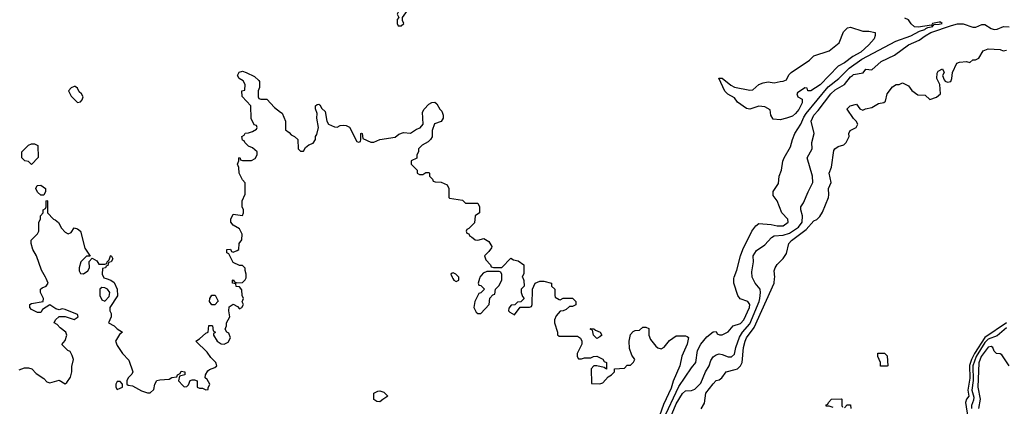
# Model space of a CAD drawing. Header units: inches. Extents: x 2380249 to 2585472, y 382747 to 546448.
# Tile 340 of 626: x 2548292 to 2554737, y 419164 to 421695. Entities that reach past the tile are written whole.
import ezdxf

# ---------------------------------------------------------------- set-up
doc = ezdxf.new("R2010")
doc.units = ezdxf.units.IN
doc.header["$MEASUREMENT"] = 0
for name, color, linetype in [('C5441', 7, 'Continuous'), ('C5442', 7, 'Continuous'), ('C5451', 7, 'Continuous'), ('C5452', 7, 'Continuous')]:
    doc.layers.add(name, color=color, linetype=linetype)

msp = doc.modelspace()

# ---------------------------------------------------------------- linework, layer by layer
at = {"layer": 'C5441', "color": 4, "elevation": 32}
for points in [[(2548290, 419402), (2548323.1, 419416.9), (2548350, 419416), (2548372, 419410), (2548399.8, 419379.8), (2548450, 419346), (2548470, 419324.7), (2548490, 419318), (2548550, 419336), (2548590, 419312), (2548600.4, 419319.6), (2548624.7, 419355.3), (2548634, 419390), (2548634.6, 419425.4), (2548644, 419470), (2548636.5, 419496.5), (2548622, 419522), (2548608, 419530), (2548568.8, 419568.9), (2548590, 419594), (2548602, 419630), (2548595.3, 419650), (2548558, 419678), (2548538.6, 419698.6), (2548518, 419710), (2548526, 419730), (2548550, 419752), (2548590, 419752), (2548650, 419732), (2548675.3, 419750), (2548670, 419766), (2548590, 419798), (2548570, 419802), (2548550, 419795.3), (2548530, 419802), (2548490, 419828.7), (2548442.8, 419797.2), (2548430, 419778), (2548410, 419778), (2548370, 419798), (2548358, 419810), (2548358, 419830), (2548370, 419838), (2548446, 419850), (2548448, 419870), (2548428, 419910), (2548428.7, 419930), (2548440.2, 419939.8), (2548466, 419950), (2548478, 419970), (2548466, 420000)], [(2548857.8, 420000), (2548890, 419990.7), (2548910, 419974.8), (2548930.8, 419930), (2548933.7, 419886.3), (2548882, 419810), (2548882, 419790), (2548890.7, 419770.7), (2548890.8, 419749.2), (2548874, 419710), (2548910, 419691.3), (2548930.7, 419670.7), (2548964.7, 419650), (2548946.8, 419633.2), (2548918.8, 419590), (2548930, 419562), (2548964.7, 419510), (2549006.8, 419466.8), (2549032, 419390), (2549025.4, 419374.6), (2549002, 419350), (2548994, 419330), (2548994, 419310), (2549002, 419302), (2549030, 419298), (2549090, 419264.7), (2549130, 419252), (2549147.3, 419252.7), (2549170, 419274), (2549178, 419310), (2549190, 419332), (2549210, 419338), (2549270, 419342), (2549288.4, 419351.6), (2549322, 419358), (2549326, 419370), (2549342, 419378), (2549350, 419394), (2549374, 419390), (2549374, 419370), (2549338, 419362), (2549332, 419330), (2549359.6, 419299.6), (2549370, 419292), (2549387.3, 419292.7), (2549396.4, 419303.6), (2549407.3, 419332.7), (2549422, 419338), (2549436.9, 419336.9), (2549454, 419330), (2549454, 419290), (2549470, 419282), (2549490, 419282), (2549510, 419272), (2549526, 419274), (2549526, 419286), (2549538, 419310), (2549520.4, 419340.4), (2549506, 419350), (2549508, 419370), (2549523.1, 419396.9), (2549534.6, 419405.4), (2549570, 419418), (2549582, 419430), (2549575.3, 419450), (2549542.7, 419482.7), (2549518.9, 419518.9), (2549446, 419590), (2549470, 419604.7), (2549510, 419642), (2549526, 419650), (2549530, 419694), (2549550, 419694), (2549554, 419690), (2549558, 419658), (2549574, 419650), (2549562, 419638), (2549562, 419630), (2549584.7, 419590), (2549610, 419573.4), (2549630, 419570.5), (2549657.2, 419582.8), (2549673.2, 419613.2), (2549662, 419642), (2549648, 419650), (2549638, 419670), (2549646, 419690), (2549646, 419710), (2549668, 419750), (2549662, 419790), (2549664, 419816), (2549690, 419832), (2549718, 419818), (2549730, 419802), (2549746, 419810), (2549758, 419830), (2549748, 419848), (2549758, 419870), (2549748, 419890), (2549747.3, 419927.3), (2549730, 419946), (2549708.8, 419948.9), (2549706, 419966), (2549686, 419970), (2549686, 419990), (2549690, 419992), (2549698, 419978), (2549712.7, 419972.7), (2549750, 419974), (2549768.4, 419991.6), (2549772.1, 420000)]]:
    msp.add_lwpolyline(points, dxfattribs=at)
for points in [[(2548830, 419942), (2548818, 419930), (2548818, 419890), (2548830, 419862), (2548850, 419852), (2548878, 419882), (2548882, 419910), (2548868, 419930), (2548850, 419939)], [(2549550, 419828), (2549535.3, 419850), (2549538, 419870), (2549550, 419892), (2549571.2, 419891.1), (2549591.6, 419851.6), (2549570, 419828.7)], [(2548950, 419326), (2548930, 419326), (2548922, 419310), (2548922, 419290), (2548930, 419274), (2548950, 419282), (2548966, 419290), (2548966, 419310)]]:
    msp.add_lwpolyline(points, close=True, dxfattribs=at)
at = {"layer": 'C5442', "color": 4, "elevation": 32}
for points in [[(2549772.1, 420000), (2549774.6, 420005.4), (2549775.3, 420030), (2549767.3, 420052.7), (2549767.3, 420067.3), (2549750, 420086), (2549730, 420086), (2549690, 420106), (2549662, 420162), (2549648.4, 420168.4), (2549648, 420190), (2549671.6, 420191.6), (2549678, 420178), (2549690, 420174), (2549716.4, 420183.6), (2549726, 420190), (2549728, 420230), (2549747.3, 420252.7), (2549748, 420290), (2549730, 420326), (2549688.8, 420348.9), (2549675.3, 420370), (2549675.3, 420390), (2549690, 420422), (2549750, 420414), (2549758, 420430), (2549758, 420450), (2549748, 420470), (2549748, 420510), (2549767.3, 420552.7), (2549767.3, 420627.3), (2549750, 420646), (2549728.7, 420690), (2549727.3, 420727.3), (2549718, 420750), (2549726, 420770), (2549726, 420790), (2549732.7, 420792.7), (2549738, 420778), (2549750, 420774), (2549810, 420774), (2549834.6, 420785.4), (2549846, 420810), (2549846, 420830), (2549816.4, 420856.4), (2549790, 420866), (2549766, 420890), (2549762, 420902), (2549750, 420906), (2549746, 420930), (2549762, 420938), (2549767.3, 420952.7), (2549790, 420954), (2549816.4, 420963.6), (2549842, 420978), (2549846, 420990), (2549842, 421002), (2549827.3, 421007.3), (2549808.4, 421048.4), (2549806, 421130), (2549748, 421192), (2549746, 421230), (2549766, 421234), (2549768, 421270), (2549754.6, 421294.6), (2549728.8, 421308.9), (2549718, 421330), (2549728.8, 421351.1), (2549750, 421358), (2549774, 421350), (2549830, 421322), (2549856.9, 421296.9), (2549862, 421290), (2549862, 421250), (2549854, 421230), (2549854, 421190), (2549858, 421178), (2549870, 421174), (2549910, 421174), (2549959.8, 421119.8), (2550000, 421089.5)], [(2548466, 420000), (2548462, 420010), (2548434.6, 420054.6), (2548402, 420150), (2548378, 420190), (2548368, 420230), (2548368, 420252), (2548410, 420294), (2548418, 420310), (2548418, 420370), (2548428, 420390), (2548428.4, 420411.6), (2548446, 420430), (2548446, 420450), (2548462, 420458), (2548466, 420470), (2548466, 420510), (2548470, 420512), (2548474, 420510), (2548474, 420430), (2548514, 420390), (2548525.4, 420385.4), (2548546.4, 420366.4), (2548566, 420330), (2548590, 420304.7), (2548610, 420292), (2548630, 420302), (2548650, 420331.3), (2548670, 420324.7), (2548690.7, 420310), (2548719.8, 420199.8), (2548754, 420146), (2548730, 420146), (2548692, 420110), (2548682, 420070), (2548682, 420050), (2548690, 420034), (2548710, 420032), (2548738, 420050), (2548748.7, 420070), (2548748, 420112), (2548766, 420134), (2548796.9, 420116.9), (2548810, 420094), (2548850, 420094), (2548862, 420098), (2548866, 420110), (2548878, 420122), (2548886, 420150), (2548890.9, 420150.9), (2548902, 420130), (2548891.2, 420108.9), (2548874, 420106), (2548870, 420086), (2548858, 420082), (2548854, 420070), (2548834, 420066), (2548831.3, 420030), (2548844, 420004), (2548857.8, 420000)]]:
    msp.add_lwpolyline(points, dxfattribs=at)
at = {"layer": 'C5442', "color": 4}
for points, elevation in [([(2548650, 421258), (2548630, 421248), (2548612, 421230), (2548630, 421194), (2548670, 421152), (2548690, 421158), (2548702, 421170), (2548708, 421190), (2548698, 421210), (2548682, 421222), (2548670, 421246), (2548656.4, 421256.4)], 36), ([(2548370, 420746), (2548350, 420766), (2548326, 420770), (2548306, 420790), (2548306, 420830), (2548350, 420874), (2548370, 420882), (2548390, 420882), (2548411.6, 420871.6), (2548412.7, 420792.7)], 32), ([(2548430, 420546), (2548410, 420566), (2548398, 420590), (2548406, 420610), (2548431.6, 420611.6), (2548462, 420590), (2548462, 420570), (2548450, 420546)], 32)]:
    msp.add_lwpolyline(points, close=True, dxfattribs=dict(at, elevation=elevation))
at = {"layer": 'C5451', "color": 4}
for points, elevation in [([(2551128, 420000), (2551134, 419990), (2551150, 419982), (2551166, 419990), (2551166, 420000)], 32), ([(2551302, 420000), (2551294, 419970), (2551298, 419958), (2551310, 419954), (2551334, 419930), (2551310, 419906), (2551298, 419902), (2551272, 419850), (2551264.7, 419810), (2551279.6, 419779.6), (2551290, 419772), (2551310, 419772), (2551366, 419830), (2551368.4, 419871.6), (2551390, 419894), (2551402, 419898), (2551406, 419930), (2551428.4, 419951.6), (2551448, 419990), (2551447.8, 420000)], 32), ([(2551586.7, 420000), (2551592.7, 419987.3), (2551594, 419950), (2551574, 419930), (2551574, 419910), (2551583.6, 419883.6), (2551594, 419870), (2551572.7, 419847.3), (2551550, 419846), (2551532, 419828), (2551510, 419826), (2551492.7, 419807.3), (2551492, 419790), (2551499.6, 419779.6), (2551530, 419762), (2551567.3, 419812.7), (2551630, 419814), (2551642, 419818), (2551646, 419830), (2551648.4, 419931.6), (2551666, 419970), (2551696.4, 419983.6), (2551723.6, 419983.6), (2551774, 419970), (2551774, 419950), (2551794, 419930), (2551794, 419890), (2551798, 419878), (2551823.6, 419863.6), (2551830, 419862), (2551850, 419872), (2551911.2, 419871.1), (2551931.3, 419850), (2551931.2, 419828.9), (2551910, 419818), (2551890, 419818), (2551870, 419798), (2551850, 419788), (2551830, 419786), (2551803.6, 419756.4), (2551792, 419730), (2551792, 419710), (2551812, 419650), (2551812.7, 419632.7), (2551823.6, 419623.6), (2551943.6, 419623.6), (2551962, 419610), (2551971.2, 419591.1), (2551971.3, 419570), (2551942, 419510), (2551942, 419490), (2551950, 419474), (2551970, 419474), (2551990, 419482), (2552030, 419482), (2552048.8, 419491.1), (2552070, 419492), (2552110, 419472), (2552118, 419458), (2552132, 419450), (2552132, 419408), (2552118, 419418), (2552070, 419428.7), (2552050, 419428), (2552032, 419410), (2552034, 419314), (2552090, 419312), (2552110, 419318), (2552143.1, 419356.9), (2552166, 419370), (2552186, 419390), (2552186, 419410), (2552250, 419414), (2552267.3, 419432.7), (2552290, 419434), (2552310, 419454), (2552318, 419470), (2552298, 419498), (2552283.1, 419543.1), (2552282, 419590), (2552290, 419634), (2552307.3, 419652.7), (2552320.4, 419659.6), (2552350, 419662), (2552370, 419682), (2552390, 419682), (2552410, 419674), (2552411, 419630), (2552420.7, 419600.7), (2552456.8, 419556.8), (2552470, 419546), (2552490, 419541), (2552510, 419551), (2552545.6, 419594.4), (2552590, 419624.7), (2552650, 419624.7), (2552662, 419622), (2552670, 419614), (2552662, 419570), (2552626.9, 419493.1), (2552613.7, 419430), (2552570, 419329.2), (2552556.4, 419283.6), (2552505.1, 419174.9), (2552479.3, 419100.7)], 32), ([(2552503.8, 419076.2), (2552606.8, 419293.2), (2552690, 419416), (2552718, 419450), (2552728.3, 419530), (2552749.8, 419570.2), (2552790, 419618.8), (2552830, 419652), (2552850, 419654), (2552858, 419638), (2552872, 419632), (2552890, 419631.3), (2552930, 419651.3), (2552962, 419690), (2553010, 419706.7), (2553032.8, 419730), (2553069.6, 419810), (2553071.2, 419831.2), (2553059, 419850), (2553007.9, 419867.9), (2552992, 419890), (2552966, 419970), (2552967.2, 420000)], 32), ([(2552552.6, 419090), (2552590, 419180.4), (2552630, 419248), (2552650, 419264.9), (2552690, 419268.2), (2552710, 419276.3), (2552750, 419315.5), (2552780.5, 419390), (2552805.1, 419430), (2552816.3, 419463.7), (2552831.5, 419488.5), (2552850, 419502), (2552870, 419507.7), (2552890, 419504), (2552930, 419486.8), (2552950, 419486.8), (2552970, 419506), (2552979.7, 419550), (2553003.9, 419616.1), (2553023.5, 419650), (2553070, 419704.4), (2553131.9, 419850), (2553136, 419870), (2553141.6, 419910), (2553138, 419930), (2553105.2, 419970), (2553090.8, 420000)], 28), ([(2552752.5, 419147.5), (2552774.5, 419185.5), (2552783.7, 419250), (2552830, 419311.3), (2552850, 419332), (2552870, 419338), (2552888, 419350), (2552915.3, 419390), (2552975.6, 419404.4), (2552990, 419410.4), (2553011, 419429), (2553021.3, 419450), (2553029.7, 419549.7), (2553039.7, 419590), (2553050, 419612.7), (2553100, 419680), (2553229.6, 419970), (2553233.3, 420000)], 24), ([(2554750, 419711.4), (2554610, 419615), (2554541.5, 419510), (2554520.9, 419470), (2554508.2, 419431.8), (2554510, 419348), (2554498, 419270), (2554503.6, 419230), (2554489.3, 419210), (2554483.2, 419190), (2554496.9, 419090)], 24), ([(2554750, 419676.8), (2554690, 419625.1), (2554630, 419603.2), (2554610, 419582.5), (2554552.1, 419490), (2554530.1, 419430), (2554533, 419333), (2554523.9, 419270), (2554536.7, 419223.3), (2554534.8, 419205.2), (2554521.3, 419170), (2554521.1, 419150)], 28), ([(2554768, 419430), (2554720.4, 419500.4), (2554710, 419508), (2554686, 419510), (2554670, 419526), (2554662, 419550), (2554650, 419556), (2554630, 419551.8), (2554584.4, 419490), (2554568.9, 419448.9), (2554564.2, 419290), (2554577.6, 419210), (2554567.4, 419150)], 32), ([(2553616.4, 419156.4), (2553590, 419166), (2553570, 419166), (2553570, 419174), (2553582, 419178), (2553586, 419190), (2553606, 419210), (2553670, 419214), (2553674, 419210), (2553674, 419170), (2553678, 419158)], 16), ([(2553690, 419154), (2553707.3, 419172.7), (2553730, 419174), (2553732, 419150)], 16)]:
    msp.add_lwpolyline(points, dxfattribs=dict(at, elevation=elevation))
for points, elevation in [([(2552070, 419608.7), (2552048, 419630), (2552042, 419662), (2552026, 419670), (2552030, 419674), (2552050, 419672), (2552062, 419662), (2552092, 419650), (2552102, 419630), (2552090, 419618)], 32), ([(2553970, 419426), (2553927.3, 419427.3), (2553926, 419450), (2553908, 419490), (2553908.7, 419511.3), (2553951.6, 419511.6), (2553970, 419494), (2553974, 419430)], 16), ([(2550650, 419194), (2550630, 419195.3), (2550610, 419208.7), (2550609.4, 419250.6), (2550636, 419264), (2550650, 419264.9), (2550675.6, 419255.6), (2550702, 419230), (2550670, 419209)], 28)]:
    msp.add_lwpolyline(points, close=True, dxfattribs=dict(at, elevation=elevation))
at = {"layer": 'C5452', "color": 4}
for points, elevation in [([(2550870, 421786), (2550810, 421786), (2550782, 421770), (2550762, 421730), (2550774, 421710), (2550763.6, 421696.4), (2550762, 421670), (2550770, 421654), (2550790, 421654), (2550806, 421670), (2550798, 421690), (2550798, 421710), (2550830, 421754), (2550874.6, 421765.4), (2550878, 421770)], 36), ([(2553810, 421618.8), (2553850, 421618.8), (2553891.2, 421611.1), (2553891.3, 421591.3), (2553884, 421570), (2553850.3, 421529.7), (2553797.6, 421482.4), (2553746.1, 421453.9), (2553690, 421411.6), (2553650, 421389.6), (2553531.4, 421268.6), (2553470, 421229.2), (2553450, 421228), (2553446, 421246), (2553430, 421248), (2553383.5, 421216.5), (2553378, 421210), (2553384.7, 421190), (2553414, 421174), (2553414.4, 421150), (2553392.3, 421107.7), (2553370, 421079.6), (2553350, 421063.6), (2553310, 421049.2), (2553270, 421039.3), (2553223.6, 421043.6), (2553209.4, 421069.4), (2553205.2, 421105.2), (2553170, 421125.2), (2553130, 421129.3), (2553070, 421109.2), (2553050, 421114), (2552990, 421155.3), (2552970, 421184), (2552927, 421207), (2552906.6, 421226.6), (2552867.3, 421312.7), (2552890, 421311), (2552945.8, 421265.8), (2552970, 421253.4), (2553070, 421234), (2553090, 421236), (2553129.3, 421270.7), (2553158, 421282), (2553190, 421287.3), (2553230, 421281), (2553270, 421291), (2553290, 421291.3), (2553310, 421302), (2553326.3, 421333.7), (2553342, 421350), (2553462, 421430), (2553490, 421458), (2553590, 421491.3), (2553656.5, 421543.5), (2553684.7, 421615.3), (2553710, 421642), (2553730, 421644.7)], 32), ([(2554310, 421679.5), (2554266, 421670), (2554262, 421662), (2554270, 421654), (2554276.4, 421663.6), (2554310, 421665.3), (2554329, 421670), (2554318.9, 421678.9)], 32)]:
    msp.add_lwpolyline(points, close=True, dxfattribs=dict(at, elevation=elevation))
for points, elevation in [([(2552967.2, 420000), (2552967.6, 420010), (2552985.4, 420054.6), (2553009.7, 420150), (2553024.7, 420190), (2553085.1, 420310), (2553110, 420344.9), (2553130, 420360.5), (2553210, 420354.9), (2553250, 420344.9), (2553290, 420346.4), (2553322.7, 420370), (2553319.3, 420390), (2553280.9, 420430), (2553249, 420510), (2553223.2, 420543.2), (2553222.7, 420570), (2553258.6, 420621.4), (2553263.7, 420670), (2553279.3, 420710), (2553287.6, 420767.6), (2553295.1, 420790), (2553337.2, 420862.8), (2553349.7, 420910), (2553366.6, 420950), (2553405.1, 421010), (2553423.6, 421056.4), (2553439.1, 421080.9), (2553584.7, 421255.3), (2553653, 421310), (2553721.8, 421378.2), (2553803.9, 421436), (2554026.9, 421553.1), (2554125.2, 421590), (2554181, 421619), (2554216, 421630), (2554222, 421638), (2554235.8, 421644.2), (2554268, 421650), (2554259, 421659), (2554173.2, 421646.8), (2554147.7, 421647.7), (2554127.2, 421667.2), (2554110, 421692.7), (2554085.6, 421705.6)], 32), ([(2553090.8, 420000), (2553086, 420010), (2553084.1, 420044.1), (2553094.5, 420110), (2553093.2, 420150), (2553115.5, 420184.5), (2553170, 420220.7), (2553213.2, 420270), (2553230, 420279.3), (2553290, 420284.6), (2553330, 420296.9), (2553390, 420337), (2553414.3, 420370), (2553416.2, 420410), (2553405.2, 420450), (2553405.2, 420470), (2553423.3, 420496.7), (2553452.1, 420567.9), (2553483.7, 420630), (2553480.9, 420670), (2553446, 420790), (2553479.3, 420850), (2553477.2, 420890), (2553492, 420950), (2553472.7, 421030), (2553489.6, 421070), (2553519.1, 421100.9), (2553601.6, 421210), (2553630, 421235.3), (2553689.7, 421270.3), (2553730, 421320.5), (2553742.7, 421330), (2553750, 421334.9), (2553812.9, 421347.1), (2553830, 421371.3), (2553870, 421366), (2553930, 421421.3), (2554017.1, 421462.9), (2554109.4, 421530), (2554179.5, 421560.5), (2554218.7, 421590), (2554255.6, 421610), (2554390, 421657.7), (2554430, 421667.2), (2554467.6, 421667.6), (2554530, 421646.8), (2554550, 421646.8), (2554590, 421662.8), (2554610, 421662.8), (2554650, 421636.3), (2554670, 421630.5), (2554690, 421633), (2554730.8, 421650.8), (2554767.5, 421647.5)], 28), ([(2553233.3, 420000), (2553234.5, 420010), (2553229.4, 420050), (2553237.2, 420070), (2553250, 420091.3), (2553290, 420131.3), (2553310, 420164.7), (2553326.6, 420230), (2553342.9, 420250), (2553438.7, 420321.3), (2553490, 420377.3), (2553510, 420387.3), (2553530, 420406.8), (2553545.8, 420434.2), (2553585.2, 420530), (2553588.8, 420548.9), (2553586, 420590), (2553603.7, 420630), (2553589.4, 420690), (2553606, 420730), (2553621.2, 420838.8), (2553628, 420850), (2553650, 420864.7), (2553685.2, 420874.8), (2553702, 420890), (2553722, 420930), (2553718, 420950), (2553728, 420970), (2553766, 420990), (2553778, 421010), (2553768, 421030), (2553748.8, 421048.9), (2553708.4, 421108.4), (2553708.4, 421111.6), (2553728.4, 421131.6), (2553770, 421142), (2553792, 421112), (2553810, 421102), (2553828.7, 421111.3), (2553870, 421118.8), (2553913.6, 421146.4), (2553948, 421152), (2553958, 421162), (2553969, 421210), (2554005.6, 421254.4), (2554029.2, 421270.8), (2554048.7, 421271.3), (2554070, 421282), (2554110, 421262), (2554130.9, 421230.9), (2554170, 421202), (2554219.6, 421199.6), (2554250, 421172), (2554292.9, 421187.1), (2554318, 421210), (2554315.3, 421270), (2554295.3, 421310), (2554296.4, 421343.6), (2554303.1, 421356.9), (2554332.7, 421372.7), (2554342, 421350), (2554332, 421330), (2554342, 421302), (2554350, 421292), (2554365.4, 421285.4), (2554386, 421290), (2554394, 421310), (2554398, 421350), (2554426, 421410), (2554443.1, 421416.9), (2554490, 421422), (2554510, 421414), (2554530, 421432), (2554547.3, 421432.7), (2554570, 421442), (2554598, 421490), (2554630, 421504.7), (2554710, 421498.8), (2554730, 421490.8), (2554750, 421494.8)], 24), ([(2550000, 421089.5), (2550010, 421082), (2550032, 421030), (2550032.7, 420972.7), (2550056.9, 420956.9), (2550070, 420942), (2550091.2, 420931.1), (2550112, 420910), (2550114, 420850), (2550130, 420834), (2550150, 420834), (2550162, 420858), (2550184.7, 420875.3), (2550213.6, 420886.4), (2550228, 420910), (2550228, 420930), (2550236.4, 420943.6), (2550248, 420990), (2550238, 421050), (2550240.4, 421080.4), (2550228.4, 421111.6), (2550228, 421130), (2550240.4, 421139.6), (2550250, 421142), (2550256.9, 421136.9), (2550270, 421114), (2550292.7, 421092.7), (2550302, 421030), (2550314, 421010), (2550352.7, 420992.7), (2550370, 420992), (2550390, 421002), (2550410, 421004.7), (2550430, 421002), (2550450, 420992), (2550498, 420898), (2550510, 420894), (2550522, 420898), (2550526, 420910), (2550526, 420950), (2550530, 420952), (2550534, 420950), (2550538, 420918), (2550590, 420894), (2550610, 420894), (2550648.8, 420911.1), (2550750, 420924.7), (2550774.6, 420945.4), (2550804.7, 420955.3), (2550850, 420952), (2550890, 420978), (2550913.6, 420986.4), (2550934, 421010), (2550929.2, 421090), (2550939, 421110), (2550970, 421141), (2550990, 421152), (2551010, 421154), (2551023.6, 421143.6), (2551042, 421110), (2551055.3, 421095.3), (2551064.7, 421070), (2551064.7, 421050), (2551050, 421028.7), (2551007.5, 421012.5), (2550992, 420970), (2550991.2, 420928.9), (2550982, 420910), (2550965.4, 420894.6), (2550926.4, 420873.6), (2550902, 420850), (2550902, 420830), (2550892, 420810), (2550891.6, 420788.4), (2550854, 420770), (2550854, 420750), (2550894, 420710), (2550894, 420690), (2550910, 420682), (2550930, 420682), (2550950, 420694), (2550970, 420694), (2550974, 420690), (2550974, 420670), (2550994, 420650), (2550998, 420638), (2551012.7, 420632.7), (2551051.6, 420631.6), (2551090, 420614), (2551102, 420590), (2551102, 420530), (2551106.4, 420526.4), (2551190, 420514), (2551210, 420494), (2551290, 420494), (2551302, 420470), (2551302, 420430), (2551274, 420410), (2551270, 420366), (2551232.7, 420327.3), (2551218, 420322), (2551214, 420310), (2551218, 420298), (2551232.7, 420292.7), (2551238, 420278), (2551250, 420274), (2551272.7, 420252.7), (2551290, 420252), (2551330, 420262), (2551363.6, 420243.6), (2551382, 420210), (2551379.6, 420200.4), (2551363.6, 420176.4), (2551334, 420150), (2551343.6, 420123.6), (2551374, 420090), (2551378, 420078), (2551392.7, 420072.7), (2551447.3, 420072.7), (2551506, 420134), (2551523.6, 420123.6), (2551555.3, 420115.3), (2551592, 420090), (2551592.7, 420032.7), (2551582, 420010), (2551586.7, 420000)], 32), ([(2551166, 420000), (2551166, 420010), (2551146, 420030), (2551130, 420038), (2551123.6, 420036.4), (2551114, 420030), (2551122, 420010), (2551128, 420000)], 32), ([(2551447.8, 420000), (2551447.3, 420027.3), (2551442, 420042), (2551430, 420046), (2551350, 420046), (2551325.4, 420034.6), (2551304.7, 420010), (2551302, 420000)], 32)]:
    msp.add_lwpolyline(points, dxfattribs=dict(at, elevation=elevation))

doc.saveas('drawing.dxf')
